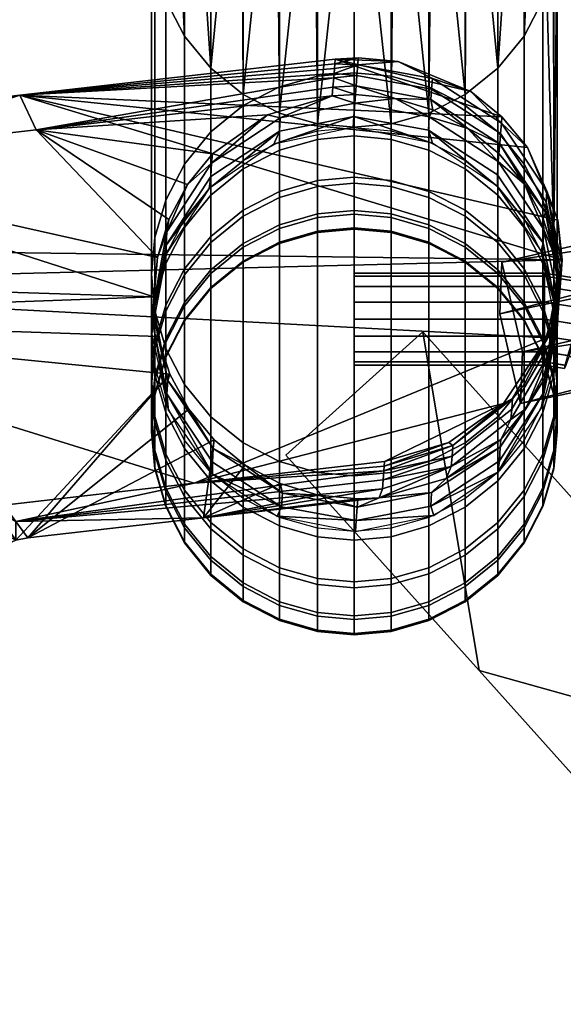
# Model space of a CAD drawing. Header units: millimetres. Extents: x -367 to 346, y -460 to 271.
# Tile 614 of 656: x -255 to -226, y 159 to 212. Entities that reach past the tile are written whole.
import ezdxf

# ---------------------------------------------------------------- set-up
doc = ezdxf.new("R2010")
doc.units = ezdxf.units.MM
for name, color, linetype in [('kos', 250, 'Continuous'), ('nozky', 250, 'Continuous'), ('podnoz', 7, 'Continuous'), ('podrucky', 251, 'Continuous')]:
    doc.layers.add(name, color=color, linetype=linetype)

msp = doc.modelspace()

# ---------------------------------------------------------------- meshes
at = {"layer": 'kos'}
mesh = msp.add_polyface(dxfattribs=at)
corners = [(-221.708, 196.72, 353.933), (-219.831, 194.735, 354.074), (-219.632, 194.804, 353.162), (-221.563, 196.847, 353.017), (-222.079, 196.288, 354.772), (-220.343, 194.451, 354.902), (-222.614, 195.62, 355.316), (-221.078, 193.996, 355.431), (-223.175, 194.888, 355.478), (-221.852, 193.487, 355.578), (-223.722, 194.151, 355.29), (-222.604, 192.968, 355.374), (-222.962, 194.816, 350.483), (-221.557, 193.331, 350.589), (-222.331, 192.823, 350.735), (-223.523, 194.084, 350.645), (-222.415, 195.553, 350.672), (-220.805, 193.85, 350.793), (-221.928, 196.238, 351.24), (-220.135, 194.34, 351.375), (-221.629, 196.694, 352.095), (-219.723, 194.678, 352.238), (-224.131, 197.985, 353.844), (-224.057, 198.148, 352.924), (-224.322, 197.458, 354.689), (-224.597, 196.655, 355.243), (-224.885, 195.78, 355.415), (-225.166, 194.904, 355.236), (-225.416, 194.096, 354.677), (-224.209, 193.467, 354.721), (-225.064, 194.888, 350.588), (-224.058, 193.416, 351.189), (-225.339, 194.084, 351.142), (-224.776, 195.762, 350.416), (-224.495, 196.638, 350.595), (-224.245, 197.446, 351.154), (-224.091, 197.979, 352.004), (-218.746, 192.387, 354.241), (-218.515, 192.387, 353.333), (-226.692, 198.567, 352.895), (-226.692, 198.391, 353.815), (-226.692, 197.834, 354.662), (-226.692, 196.987, 355.219), (-226.692, 196.067, 355.395), (-226.692, 195.146, 355.219), (-225.57, 193.564, 353.827), (-226.692, 194.299, 354.662), (-226.692, 193.742, 353.815), (-225.604, 193.394, 352.907), (-226.692, 193.567, 352.895), (-225.53, 193.558, 351.987), (-226.692, 193.742, 351.974), (-226.692, 194.299, 351.127), (-226.692, 195.146, 350.57), (-226.692, 196.067, 350.395), (-226.692, 196.987, 350.57), (-226.692, 197.834, 351.127), (-226.692, 198.391, 351.974), (-237, 198.567, 352.895), (-237, 198.391, 353.815), (-237, 197.834, 354.662), (-237, 196.987, 355.219), (-237, 196.067, 355.395), (-237, 195.146, 355.219), (-237, 194.299, 354.662), (-237, 193.742, 353.815), (-237, 193.567, 352.895), (-237, 193.742, 351.974), (-237, 194.299, 351.127), (-237, 195.146, 350.57), (-237, 196.067, 350.395), (-237, 196.987, 350.57), (-237, 197.834, 351.127), (-237, 198.391, 351.974)]
mesh.append_faces([[corners[k] for k in face] for face in [(0, 1, 2, 3), (4, 5, 1, 0), (6, 7, 5, 4), (8, 9, 7, 6), (10, 11, 9, 8), (12, 13, 14, 15), (16, 17, 13, 12), (18, 19, 17, 16), (20, 21, 19, 18), (3, 2, 21, 20), (22, 0, 3, 23), (24, 4, 0, 22), (25, 6, 4, 24), (26, 8, 6, 25), (27, 10, 8, 26), (28, 29, 10, 27), (30, 15, 31, 32), (33, 12, 15, 30), (34, 16, 12, 33), (35, 18, 16, 34), (36, 20, 18, 35), (23, 3, 20, 36), (37, 38, 2, 1), (22, 23, 39, 40), (25, 24, 41, 42), (24, 22, 40, 41), (27, 26, 43, 44), (45, 28, 46, 47), (28, 27, 44, 46), (26, 25, 42, 43), (48, 45, 47, 49), (32, 50, 51, 52), (33, 30, 53, 54), (30, 32, 52, 53), (35, 34, 55, 56), (23, 36, 57, 39), (36, 35, 56, 57), (34, 33, 54, 55), (49, 51, 50, 48), (40, 39, 58, 59), (42, 41, 60, 61), (41, 40, 59, 60), (44, 43, 62, 63), (47, 46, 64, 65), (46, 44, 63, 64), (43, 42, 61, 62), (51, 49, 66, 67), (53, 52, 68, 69), (52, 51, 67, 68), (55, 54, 70, 71), (57, 56, 72, 73), (39, 57, 73, 58), (56, 55, 71, 72), (54, 53, 69, 70), (49, 47, 65, 66)]])
at = {"layer": 'nozky'}
mesh = msp.add_polyface(dxfattribs=at)
corners = [(-237, 225.427), (-237, 225.082, 3), (-239.164, 225.298, 3), (-239.164, 225.644), (-241.223, 225.93, 3), (-234.836, 225.298, 3), (-234.836, 225.644), (-232.777, 225.93, 3), (-230.882, 226.953, 3), (-232.777, 226.276), (-243.118, 226.953, 3), (-241.223, 226.276), (-243.118, 227.298), (-230.882, 227.298), (-241.223, 226.276), (-234.836, 225.644), (-239.164, 225.644), (-237, 225.427), (-243.118, 227.298), (-232.777, 226.276), (-196.793, -226.481), (-196.793, -226.481, 3), (-195.772, -228.451, 3), (-195.772, -228.451), (-199.981, -223.293), (-199.981, -223.293, 3), (-198.222, -224.722, 3), (-198.222, -224.722), (-203.998, -221.684), (-203.998, -221.684, 3), (-201.951, -222.272, 3), (-201.951, -222.272), (-208.002, -221.684), (-208.002, -221.684, 3), (-206, -221.5, 3), (-206, -221.5), (-212.019, -223.293), (-212.019, -223.293, 3), (-210.049, -222.272, 3), (-210.049, -222.272), (-215.207, -226.481), (-215.207, -226.481, 3), (-213.778, -224.722, 3), (-213.778, -224.722), (-216.228, -228.451), (-216.228, -228.451, 3), (-215.207, -226.481), (-216.816, -230.498), (-216.228, -228.451), (-210.049, -222.272), (-213.778, -224.722), (-201.951, -222.272), (-212.019, -223.293), (-208.002, -221.684), (-203.998, -221.684), (-206, -221.5), (-199.981, -223.293), (-198.222, -224.722), (-195.772, -228.451), (-195.184, -230.498), (-196.793, -226.481)]
mesh.append_faces([[corners[k] for k in face] for face in [(0, 1, 2, 2), (3, 2, 4, 4), (0, 5, 1, 1), (6, 7, 5, 5), (8, 7, 9, 9), (4, 10, 11, 11), (2, 3, 0, 0), (12, 11, 10, 10), (3, 4, 11, 11), (7, 6, 9, 9), (8, 9, 13, 13), (5, 0, 6, 6), (14, 15, 16, 16), (16, 15, 17, 17), (18, 19, 14, 14), (19, 15, 14, 14), (20, 21, 22, 23), (24, 25, 26, 27), (28, 29, 30, 31), (31, 30, 25, 24), (27, 26, 21, 20), (32, 33, 34, 35), (36, 37, 38, 39), (39, 38, 33, 32), (40, 41, 42, 43), (44, 45, 41, 40), (43, 42, 37, 36), (35, 34, 29, 28), (46, 47, 48, 48), (49, 46, 50, 50), (49, 51, 46, 46), (49, 50, 52, 52), (51, 49, 53, 53), (54, 53, 55, 55), (51, 56, 57, 57), (57, 58, 51, 51), (58, 59, 51, 51), (60, 58, 57, 57), (54, 51, 53, 53)]])
at = {"layer": 'podnoz'}
mesh = msp.add_polyface(dxfattribs=at)
corners = [(-241.049, 208.661, 331.17), (-239.002, 209.245, 331.237), (-239.002, 228.145, 167.108), (-241.049, 227.56, 167.041), (-243.019, 207.646, 331.053), (-243.019, 226.546, 166.924), (-237, 209.428, 331.258), (-237, 228.327, 167.129), (-239.164, 247.011, 3), (-241.223, 246.379, 3), (-244.778, 206.227, 330.89), (-244.778, 225.127, 166.761), (-237, 247.227, 3), (-246.207, 223.379, 166.559), (-246.207, 204.48, 330.689), (-246.162, 242.282, 3), (-247.788, 238.317, 3), (-247.816, 219.388, 166.1), (-247.228, 221.422, 166.334), (-248, 236.155, 3), (-248, 217.4, 165.871), (-247.168, 240.378, 3), (-243.118, 245.356, 3), (-247.816, 215.411, 165.642), (-247.788, 233.992, 3), (-246.162, 230.027, 3), (-244.778, 209.673, 164.981), (-246.207, 211.42, 165.182), (-247.228, 213.377, 165.408), (-247.168, 231.931, 3), (-244.793, 228.34, 3), (-244.793, 243.969, 3), (-243.118, 226.953, 3), (-243.019, 208.253, 164.818), (-239.002, 206.654, 164.633), (-241.049, 207.239, 164.701), (-239.164, 225.298, 3), (-241.223, 225.93, 3), (-237, 225.082, 3)]
mesh.append_faces([[corners[k] for k in face] for face in [(0, 1, 2, 3), (4, 0, 3, 5), (1, 6, 7, 2), (8, 3, 2, 2), (9, 5, 3, 3), (10, 4, 5, 11), (2, 7, 12, 12), (11, 13, 14, 10), (15, 13, 11, 11), (16, 17, 18, 18), (19, 20, 17, 17), (18, 13, 21, 21), (11, 5, 22, 22), (19, 23, 20, 20), (24, 23, 19, 19), (19, 17, 16, 16), (25, 26, 27, 27), (28, 29, 27, 27), (30, 26, 25, 25), (27, 29, 25, 25), (28, 24, 29, 29), (24, 28, 23, 23), (8, 2, 12, 12), (3, 8, 9, 9), (15, 21, 13, 13), (16, 18, 21, 21), (22, 31, 11, 11), (15, 11, 31, 31), (9, 22, 5, 5), (32, 33, 26, 26), (34, 35, 36, 36), (37, 36, 35, 35), (38, 34, 36, 36), (32, 37, 33, 33), (32, 26, 30, 30)]])
mesh = msp.add_polyface(dxfattribs=at)
corners = [(-232.951, 202.995, 567.365), (-232.951, 205.684, 601.054), (-230.981, 204.667, 601.149), (-230.981, 201.977, 567.433), (-234.998, 203.583, 567.325), (-234.998, 206.27, 601), (-234.998, 205.816, 364.845), (-234.998, 203.258, 398.53), (-232.951, 202.671, 398.493), (-232.951, 205.229, 364.793), (-237, 205.999, 364.861), (-237, 203.441, 398.541), (-230.981, 204.213, 364.702), (-229.222, 202.79, 364.576), (-229.222, 206.227, 330.89), (-230.981, 207.646, 331.053), (-232.951, 208.661, 331.17), (-234.998, 209.245, 331.237), (-227.793, 201.038, 364.42), (-227.793, 204.48, 330.689), (-237, 209.428, 331.258), (-227.793, 223.379, 166.559), (-229.222, 225.127, 166.761), (-230.981, 226.546, 166.924), (-232.951, 227.56, 167.041), (-234.998, 228.145, 167.108), (-237, 228.327, 167.129), (-230.882, 245.356, 3), (-232.777, 246.379, 3), (-227.838, 242.282, 3), (-237, 247.227, 3), (-234.836, 247.011, 3), (-226.832, 240.378, 3), (-229.207, 243.969, 3), (-232.777, 225.93, 3), (-230.981, 208.253, 164.818), (-232.951, 207.239, 164.701), (-230.882, 226.953, 3), (-229.222, 209.673, 164.981), (-227.793, 211.42, 165.182), (-227.838, 230.027, 3), (-234.998, 206.654, 164.633), (-234.836, 225.298, 3), (-237, 225.082, 3), (-229.207, 228.34, 3), (-226.832, 231.931, 3)]
mesh.append_faces([[corners[k] for k in face] for face in [(0, 1, 2, 3), (4, 5, 1, 0), (6, 7, 8, 9), (10, 11, 7, 6), (12, 13, 14, 15), (6, 9, 16, 17), (9, 12, 15, 16), (13, 18, 19, 14), (10, 6, 17, 20), (14, 19, 21, 22), (15, 14, 22, 23), (17, 16, 24, 25), (20, 17, 25, 26), (16, 15, 23, 24), (27, 23, 22, 22), (28, 24, 23, 23), (22, 21, 29, 29), (30, 26, 25, 25), (25, 24, 31, 31), (29, 21, 32, 32), (33, 22, 29, 29), (23, 27, 28, 28), (28, 31, 24, 24), (25, 31, 30, 30), (33, 27, 22, 22), (34, 35, 36, 36), (37, 38, 35, 35), (39, 38, 40, 40), (36, 41, 42, 42), (43, 42, 41, 41), (42, 34, 36, 36), (34, 37, 35, 35), (38, 44, 40, 40), (44, 38, 37, 37), (39, 40, 45, 45)]])
mesh = msp.add_polyface(dxfattribs=at)
corners = [(-226.772, 196.83, 567.776), (-226.772, 199.532, 601.626), (-226.184, 197.493, 601.815), (-226.184, 194.787, 567.913), (-227.793, 198.796, 567.645), (-227.793, 201.493, 601.443), (-226.772, 188.75, 568.316), (-226.772, 191.468, 602.374), (-227.793, 189.507, 602.557), (-227.793, 186.784, 568.447), (-226.184, 190.793, 568.179), (-226.184, 193.507, 602.185), (-226.772, 195.007, 533.868), (-226.184, 192.961, 533.952), (-227.793, 196.975, 533.788), (-226.184, 188.961, 534.115), (-226.772, 186.916, 534.198), (-226.772, 194.062, 499.924), (-226.184, 192.015, 499.955), (-227.793, 196.032, 499.895), (-226.184, 188.012, 500.014), (-226.772, 185.965, 500.045), (-226.772, 193.997, 465.967), (-226.184, 191.949, 465.944), (-227.793, 195.967, 465.989), (-226.772, 194.811, 432.02), (-226.184, 192.765, 431.944), (-227.793, 196.78, 432.092), (-226.184, 188.764, 431.796), (-226.184, 187.946, 465.9), (-226.772, 185.899, 465.878), (-226.772, 186.718, 431.721), (-226.772, 196.504, 398.105), (-226.184, 194.461, 397.976), (-227.793, 198.47, 398.229), (-226.184, 190.465, 397.725), (-226.772, 188.422, 397.596), (-226.772, 199.075, 364.245), (-226.184, 197.036, 364.064), (-227.793, 201.038, 364.42), (-226.772, 191.009, 363.527), (-227.793, 186.456, 397.473), (-227.793, 189.046, 363.353), (-226.184, 193.048, 363.709), (-226.772, 202.522, 330.463), (-227.793, 204.48, 330.689), (-226.184, 200.489, 330.229), (-226.772, 194.478, 329.537), (-226.184, 196.511, 329.771), (-227.793, 192.52, 329.311), (-226.772, 221.422, 166.334), (-227.793, 223.379, 166.559), (-226.832, 240.378, 3), (-226.212, 238.317, 3), (-227.793, 211.42, 165.182), (-226.772, 213.377, 165.408), (-226.832, 231.931, 3), (-226.212, 233.992, 3), (-226.184, 215.411, 165.642)]
mesh.append_faces([[corners[k] for k in face] for face in [(0, 1, 2, 3), (4, 5, 1, 0), (6, 7, 8, 9), (10, 11, 7, 6), (12, 0, 3, 13), (14, 4, 0, 12), (15, 10, 6, 16), (17, 12, 13, 18), (19, 14, 12, 17), (20, 15, 16, 21), (22, 17, 18, 23), (24, 19, 17, 22), (25, 22, 23, 26), (27, 24, 22, 25), (28, 29, 30, 31), (32, 25, 26, 33), (34, 27, 25, 32), (35, 28, 31, 36), (37, 32, 33, 38), (39, 34, 32, 37), (40, 36, 41, 42), (43, 35, 36, 40), (39, 37, 44, 45), (37, 38, 46, 44), (43, 40, 47, 48), (40, 42, 49, 47), (50, 44, 46, 46), (45, 44, 50, 51), (52, 51, 50, 50), (46, 53, 50, 50), (47, 49, 54, 55), (52, 50, 53, 53), (56, 55, 54, 54), (57, 58, 55, 55), (56, 57, 55, 55)]])
mesh = msp.add_polyface(dxfattribs=at)
corners = [(-165.271, 205.923, 555.546), (-201.637, 198.3, 567.165), (-165.325, 204.631, 534.586), (-227.99, 191.495, 554.608), (-201.554, 200.293, 599.493), (-227.875, 194.289, 599.931), (-202.669, 205.158, 599.196), (-228.99, 199.154, 599.634), (-227.875, 194.289, 599.931), (-201.554, 200.293, 599.493), (-202.752, 203.165, 566.868), (-202.669, 205.158, 599.196), (-201.554, 200.293, 599.493), (-201.637, 198.3, 567.165), (-166.386, 210.788, 555.249), (-202.752, 203.165, 566.868), (-201.637, 198.3, 567.165), (-165.271, 205.923, 555.546), (-166.439, 209.496, 534.288), (-166.386, 210.788, 555.249), (-165.271, 205.923, 555.546), (-165.325, 204.631, 534.586), (-229.105, 196.36, 554.311), (-166.439, 209.496, 534.288), (-165.325, 204.631, 534.586), (-227.99, 191.495, 554.608), (-166.386, 210.788, 555.249), (-166.439, 209.496, 534.288), (-202.752, 203.165, 566.868), (-229.105, 196.36, 554.311), (-202.669, 205.158, 599.196), (-228.99, 199.154, 599.634), (-226.184, 194.787, 567.913), (-226.184, 197.493, 601.815), (-226, 195.5, 602), (-226, 192.79, 568.046), (-226.184, 193.507, 602.185), (-226.184, 190.793, 568.179), (-226.184, 192.961, 533.952), (-226, 190.961, 534.033), (-226.184, 188.961, 534.115), (-226.184, 192.015, 499.955), (-226, 190.013, 499.984), (-226.184, 188.012, 500.014), (-226.184, 191.949, 465.944), (-226, 189.948, 465.922), (-226.184, 187.946, 465.9), (-226.184, 192.765, 431.944), (-226, 190.765, 431.87), (-226.184, 188.764, 431.796), (-226.184, 194.461, 397.976), (-226, 192.463, 397.851), (-226.184, 190.465, 397.725), (-226.184, 197.036, 364.064), (-226, 195.042, 363.886), (-226.184, 193.048, 363.709), (-226, 198.5, 330), (-226.184, 200.489, 330.229), (-226.184, 196.511, 329.771), (-226, 217.4, 165.871), (-226.212, 238.317, 3), (-226.184, 215.411, 165.642), (-226.772, 194.478, 329.537), (-226.772, 213.377, 165.408), (-226, 236.155, 3), (-226.212, 233.992, 3)]
mesh.append_faces([[corners[k] for k in face] for face in [(0, 1, 2, 2), (3, 2, 1, 1), (4, 5, 1, 1), (3, 1, 5, 5), (6, 7, 8, 9), (10, 11, 12, 13), (14, 15, 16, 17), (18, 19, 20, 21), (22, 23, 24, 25), (26, 27, 28, 28), (29, 28, 27, 27), (30, 28, 31, 31), (29, 31, 28, 28), (32, 33, 34, 35), (35, 34, 36, 37), (38, 32, 35, 39), (39, 35, 37, 40), (41, 38, 39, 42), (42, 39, 40, 43), (44, 41, 42, 45), (45, 42, 43, 46), (47, 44, 45, 48), (48, 45, 46, 49), (50, 47, 48, 51), (51, 48, 49, 52), (53, 50, 51, 54), (54, 51, 52, 55), (53, 54, 56, 57), (54, 55, 58, 56), (59, 57, 56, 56), (59, 60, 57, 57), (56, 58, 61, 59), (58, 62, 63, 61), (64, 60, 59, 59), (64, 59, 61, 61), (64, 61, 65, 65)]])
mesh = msp.add_polyface(dxfattribs=at)
corners = [(-237, 203.766, 567.313), (-237, 206.453, 600.983), (-234.998, 206.27, 601), (-234.998, 203.583, 567.325), (-239.002, 203.583, 567.325), (-239.002, 206.27, 601), (-241.049, 202.995, 567.365), (-241.049, 205.684, 601.054), (-243.019, 201.977, 567.433), (-243.019, 204.667, 601.149), (-244.778, 200.551, 567.528), (-244.778, 203.245, 601.281), (-237, 201.952, 533.585), (-234.998, 201.769, 533.592), (-239.002, 201.769, 533.592), (-241.049, 201.18, 533.616), (-243.019, 200.16, 533.658), (-237, 201.012, 499.821), (-234.998, 200.829, 499.823), (-239.002, 200.829, 499.823), (-239.002, 201.573, 432.27), (-239.002, 200.763, 466.042), (-237, 200.947, 466.044), (-237, 201.757, 432.276), (-239.002, 203.258, 398.53), (-237, 203.441, 398.541), (-241.049, 202.671, 398.493), (-241.049, 200.985, 432.248), (-243.019, 201.652, 398.429), (-243.019, 199.965, 432.21), (-239.002, 205.816, 364.845), (-237, 205.999, 364.861), (-241.049, 205.229, 364.793), (-243.019, 204.213, 364.702), (-244.778, 202.79, 364.576), (-244.778, 200.226, 398.339), (-237, 209.428, 331.258), (-239.002, 209.245, 331.237), (-241.049, 208.661, 331.17), (-243.019, 207.646, 331.053), (-246.207, 201.038, 364.42), (-244.778, 206.227, 330.89), (-246.207, 204.48, 330.689), (-247.228, 199.075, 364.245), (-247.228, 202.522, 330.463), (-246.207, 223.379, 166.559), (-247.228, 221.422, 166.334), (-247.816, 200.489, 330.229), (-247.816, 219.388, 166.1), (-247.816, 196.511, 329.771), (-248, 198.5, 330), (-248, 217.4, 165.871), (-247.816, 215.411, 165.642), (-247.228, 194.478, 329.537), (-247.228, 213.377, 165.408), (-244.778, 190.773, 329.11), (-246.207, 192.52, 329.311), (-246.207, 211.42, 165.182), (-244.778, 209.673, 164.981), (-241.223, 225.93, 3), (-241.049, 207.239, 164.701), (-243.019, 208.253, 164.818), (-237, 225.082, 3), (-237, 206.472, 164.612), (-239.002, 206.654, 164.633), (-234.998, 206.654, 164.633)]
mesh.append_faces([[corners[k] for k in face] for face in [(0, 1, 2, 3), (4, 5, 1, 0), (6, 7, 5, 4), (8, 9, 7, 6), (10, 11, 9, 8), (12, 0, 3, 13), (14, 4, 0, 12), (15, 6, 4, 14), (16, 8, 6, 15), (17, 12, 13, 18), (19, 14, 12, 17), (20, 21, 22, 23), (24, 20, 23, 25), (26, 27, 20, 24), (28, 29, 27, 26), (30, 24, 25, 31), (32, 26, 24, 30), (33, 28, 26, 32), (34, 35, 28, 33), (30, 31, 36, 37), (33, 32, 38, 39), (32, 30, 37, 38), (40, 34, 41, 42), (43, 40, 42, 44), (34, 33, 39, 41), (44, 42, 45, 46), (47, 44, 46, 48), (49, 50, 51, 52), (53, 49, 52, 54), (50, 47, 48, 51), (55, 56, 57, 58), (56, 53, 54, 57), (59, 60, 61, 61), (62, 63, 64, 64), (62, 65, 63, 63)]])
mesh = msp.add_polyface(dxfattribs=at)
corners = [(-228.99, 199.154, 599.634), (-229.105, 196.36, 554.311), (-227.99, 191.495, 554.608), (-227.875, 194.289, 599.931), (-229.222, 200.551, 567.528), (-229.222, 203.245, 601.281), (-227.793, 201.493, 601.443), (-227.793, 198.796, 567.645), (-230.981, 201.977, 567.433), (-230.981, 204.667, 601.149), (-229.222, 198.733, 533.716), (-227.793, 196.975, 533.788), (-230.981, 200.16, 533.658), (-232.951, 201.18, 533.616), (-232.951, 202.995, 567.365), (-234.998, 201.769, 533.592), (-234.998, 203.583, 567.325), (-229.222, 197.791, 499.869), (-227.793, 196.032, 499.895), (-230.981, 199.219, 499.847), (-232.951, 200.24, 499.832), (-234.998, 200.829, 499.823), (-229.222, 197.725, 466.008), (-227.793, 195.967, 465.989), (-230.981, 199.154, 466.024), (-232.951, 200.175, 466.035), (-234.998, 200.763, 466.042), (-229.222, 198.537, 432.157), (-227.793, 196.78, 432.092), (-230.981, 199.965, 432.21), (-232.951, 200.985, 432.248), (-234.998, 201.573, 432.27), (-237, 201.757, 432.276), (-237, 200.947, 466.044), (-229.222, 200.226, 398.339), (-227.793, 198.47, 398.229), (-230.981, 201.652, 398.429), (-232.951, 202.671, 398.493), (-234.998, 203.258, 398.53), (-237, 203.441, 398.541), (-229.222, 202.79, 364.576), (-227.793, 201.038, 364.42), (-230.981, 204.213, 364.702), (-232.951, 205.229, 364.793), (-227.793, 189.046, 363.353), (-229.222, 187.294, 363.197), (-229.222, 190.773, 329.11), (-227.793, 192.52, 329.311), (-230.981, 185.871, 363.07), (-230.981, 189.354, 328.947), (-234.998, 187.755, 328.763), (-237, 187.572, 328.742), (-237, 206.472, 164.612), (-234.998, 206.654, 164.633), (-232.951, 188.339, 328.83), (-232.951, 207.239, 164.701), (-230.981, 208.253, 164.818), (-229.222, 209.673, 164.981), (-227.793, 211.42, 165.182)]
mesh.append_faces([[corners[k] for k in face] for face in [(0, 1, 2, 3), (4, 5, 6, 7), (8, 9, 5, 4), (10, 4, 7, 11), (12, 8, 4, 10), (13, 14, 8, 12), (15, 16, 14, 13), (17, 10, 11, 18), (19, 12, 10, 17), (20, 13, 12, 19), (21, 15, 13, 20), (22, 17, 18, 23), (24, 19, 17, 22), (25, 20, 19, 24), (26, 21, 20, 25), (27, 22, 23, 28), (29, 24, 22, 27), (30, 25, 24, 29), (31, 26, 25, 30), (32, 33, 26, 31), (34, 27, 28, 35), (36, 29, 27, 34), (37, 30, 29, 36), (38, 31, 30, 37), (39, 32, 31, 38), (40, 34, 35, 41), (42, 36, 34, 40), (43, 37, 36, 42), (44, 45, 46, 47), (45, 48, 49, 46), (50, 51, 52, 53), (54, 50, 53, 55), (49, 54, 55, 56), (46, 49, 56, 57), (47, 46, 57, 58)]])
mesh = msp.add_polyface(dxfattribs=at)
corners = [(-246.207, 198.796, 567.645), (-246.207, 201.493, 601.443), (-244.778, 203.245, 601.281), (-244.778, 200.551, 567.528), (-247.228, 196.83, 567.776), (-247.228, 199.532, 601.626), (-247.816, 194.787, 567.913), (-247.816, 197.493, 601.815), (-244.778, 198.733, 533.716), (-243.019, 201.977, 567.433), (-243.019, 200.16, 533.658), (-246.207, 196.975, 533.788), (-247.228, 195.007, 533.868), (-241.049, 200.24, 499.832), (-241.049, 201.18, 533.616), (-239.002, 201.769, 533.592), (-239.002, 200.829, 499.823), (-243.019, 199.219, 499.847), (-244.778, 197.791, 499.869), (-246.207, 196.032, 499.895), (-247.228, 194.062, 499.924), (-237, 200.947, 466.044), (-237, 201.012, 499.821), (-234.998, 200.829, 499.823), (-234.998, 200.763, 466.042), (-239.002, 200.763, 466.042), (-241.049, 200.175, 466.035), (-243.019, 199.154, 466.024), (-244.778, 197.725, 466.008), (-246.207, 195.967, 465.989), (-241.049, 200.985, 432.248), (-239.002, 201.573, 432.27), (-243.019, 199.965, 432.21), (-244.778, 198.537, 432.157), (-246.207, 196.78, 432.092), (-247.228, 194.811, 432.02), (-247.228, 193.997, 465.967), (-244.778, 200.226, 398.339), (-243.019, 201.652, 398.429), (-246.207, 198.47, 398.229), (-247.228, 196.504, 398.105), (-246.207, 201.038, 364.42), (-244.778, 202.79, 364.576), (-247.228, 199.075, 364.245), (-247.816, 197.036, 364.064), (-247.816, 194.461, 397.976), (-247.228, 202.522, 330.463), (-247.816, 200.489, 330.229), (-247.816, 193.048, 363.709), (-248, 195.042, 363.886), (-248, 198.5, 330), (-247.816, 196.511, 329.771), (-243.019, 189.354, 328.947), (-244.778, 190.773, 329.11), (-244.778, 209.673, 164.981), (-243.019, 208.253, 164.818), (-239.002, 187.755, 328.763), (-241.049, 188.339, 328.83), (-241.049, 207.239, 164.701), (-239.002, 206.654, 164.633), (-237, 187.572, 328.742), (-237, 206.472, 164.612)]
mesh.append_faces([[corners[k] for k in face] for face in [(0, 1, 2, 3), (4, 5, 1, 0), (6, 7, 5, 4), (8, 3, 9, 10), (11, 0, 3, 8), (12, 4, 0, 11), (13, 14, 15, 16), (17, 10, 14, 13), (18, 8, 10, 17), (19, 11, 8, 18), (20, 12, 11, 19), (21, 22, 23, 24), (25, 16, 22, 21), (26, 13, 16, 25), (27, 17, 13, 26), (28, 18, 17, 27), (29, 19, 18, 28), (30, 26, 25, 31), (32, 27, 26, 30), (33, 28, 27, 32), (34, 29, 28, 33), (35, 36, 29, 34), (37, 33, 32, 38), (39, 34, 33, 37), (40, 35, 34, 39), (41, 39, 37, 42), (43, 40, 39, 41), (44, 45, 40, 43), (44, 43, 46, 47), (48, 49, 50, 51), (49, 44, 47, 50), (52, 53, 54, 55), (56, 57, 58, 59), (60, 56, 59, 61), (57, 52, 55, 58)]])
mesh = msp.add_polyface(dxfattribs=at)
corners = [(-248, 192.79, 568.046), (-248, 195.5, 602), (-247.816, 197.493, 601.815), (-247.816, 194.787, 567.913), (-247.816, 190.793, 568.179), (-247.816, 193.507, 602.185), (-247.228, 188.75, 568.316), (-247.228, 191.468, 602.374), (-246.207, 186.784, 568.447), (-246.207, 189.507, 602.557), (-247.816, 192.961, 533.952), (-247.228, 196.83, 567.776), (-247.228, 195.007, 533.868), (-248, 190.961, 534.033), (-247.816, 188.961, 534.115), (-247.228, 186.916, 534.198), (-247.816, 192.015, 499.955), (-247.228, 194.062, 499.924), (-248, 190.013, 499.984), (-247.816, 188.012, 500.014), (-247.228, 185.965, 500.045), (-247.228, 193.997, 465.967), (-246.207, 196.032, 499.895), (-246.207, 195.967, 465.989), (-247.816, 191.949, 465.944), (-248, 189.948, 465.922), (-247.816, 187.946, 465.9), (-247.816, 192.765, 431.944), (-247.228, 194.811, 432.02), (-248, 190.765, 431.87), (-247.816, 188.764, 431.796), (-247.228, 186.718, 431.721), (-247.228, 185.899, 465.878), (-247.816, 194.461, 397.976), (-247.228, 196.504, 398.105), (-248, 192.463, 397.851), (-247.816, 190.465, 397.725), (-247.228, 188.422, 397.596), (-248, 195.042, 363.886), (-247.816, 197.036, 364.064), (-247.816, 193.048, 363.709), (-247.228, 191.009, 363.527), (-246.207, 189.046, 363.353), (-246.207, 186.456, 397.473), (-247.228, 194.478, 329.537), (-246.207, 192.52, 329.311), (-247.816, 196.511, 329.771), (-243.019, 185.871, 363.07), (-244.778, 187.294, 363.197), (-244.778, 190.773, 329.11), (-243.019, 189.354, 328.947), (-233.279, 195.373, 404.636), (-233.279, 195.373, 379.485), (-240.721, 188.693, 380.216), (-240.721, 188.693, 392.789), (-240.721, 188.693, 405.362), (-233.279, 195.373, 379.485), (-230.232, 177.008, 381.466), (-240.721, 188.693, 380.216)]
mesh.append_faces([[corners[k] for k in face] for face in [(0, 1, 2, 3), (4, 5, 1, 0), (6, 7, 5, 4), (8, 9, 7, 6), (10, 3, 11, 12), (13, 0, 3, 10), (14, 4, 0, 13), (15, 6, 4, 14), (16, 10, 12, 17), (18, 13, 10, 16), (19, 14, 13, 18), (20, 15, 14, 19), (21, 17, 22, 23), (24, 16, 17, 21), (25, 18, 16, 24), (26, 19, 18, 25), (27, 24, 21, 28), (29, 25, 24, 27), (30, 26, 25, 29), (31, 32, 26, 30), (33, 27, 28, 34), (35, 29, 27, 33), (36, 30, 29, 35), (37, 31, 30, 36), (38, 35, 33, 39), (40, 36, 35, 38), (41, 37, 36, 40), (42, 43, 37, 41), (42, 41, 44, 45), (41, 40, 46, 44), (47, 48, 49, 50), (48, 42, 45, 49), (51, 52, 53, 54), (51, 54, 55, 55), (56, 57, 58, 58)]])
mesh = msp.add_polyface(dxfattribs=at)
corners = [(-237, 179.97, 534.482), (-237, 181.815, 568.779), (-239.002, 181.998, 568.767), (-239.002, 180.154, 534.474), (-234.998, 180.154, 534.474), (-234.998, 181.998, 568.767), (-241.049, 179.787, 500.136), (-241.049, 180.742, 534.45), (-243.019, 181.762, 534.409), (-243.019, 180.807, 500.121), (-239.002, 179.198, 500.145), (-237, 179.015, 500.148), (-234.998, 179.198, 500.145), (-232.951, 179.787, 500.136), (-232.951, 180.742, 534.45), (-230.981, 180.807, 500.121), (-230.981, 181.762, 534.409), (-241.049, 179.721, 465.81), (-243.019, 180.741, 465.821), (-239.002, 179.132, 465.803), (-237, 178.948, 465.801), (-234.998, 179.132, 465.803), (-232.951, 179.721, 465.81), (-230.981, 180.741, 465.821), (-241.049, 180.544, 431.492), (-243.019, 181.564, 431.53), (-239.002, 179.956, 431.471), (-237, 179.772, 431.464), (-234.998, 179.956, 431.471), (-232.951, 180.544, 431.492), (-230.981, 181.564, 431.53), (-237, 181.485, 397.16), (-239.002, 181.668, 397.171), (-234.998, 181.668, 397.171), (-230.232, 177.008, 406.604), (-240.721, 188.693, 392.789), (-230.232, 177.008, 381.466), (-219.741, 165.322, 382.68), (-219.741, 165.322, 407.81), (-212.3, 172.002, 407.125), (-233.279, 195.373, 404.636), (-230.232, 177.008, 406.604), (-219.741, 165.322, 407.81), (-216.012, 160.313, 408.317), (-209.738, 168.872, 407.448), (-212.3, 172.002, 381.99), (-216.012, 160.313, 383.19), (-219.741, 165.322, 382.68), (-230.232, 177.008, 381.466), (-209.738, 168.871, 382.315), (-207.479, 165.528, 382.659), (-212.3, 172.002, 381.99), (-212.3, 172.002, 407.125), (-209.738, 168.872, 407.448), (-209.738, 168.871, 382.315), (-207.479, 165.528, 407.789), (-207.479, 165.528, 382.659)]
mesh.append_faces([[corners[k] for k in face] for face in [(0, 1, 2, 3), (4, 5, 1, 0), (6, 7, 8, 9), (10, 3, 7, 6), (11, 0, 3, 10), (12, 4, 0, 11), (13, 14, 4, 12), (15, 16, 14, 13), (17, 6, 9, 18), (19, 10, 6, 17), (20, 11, 10, 19), (21, 12, 11, 20), (22, 13, 12, 21), (23, 15, 13, 22), (24, 17, 18, 25), (26, 19, 17, 24), (27, 20, 19, 26), (28, 21, 20, 27), (29, 22, 21, 28), (30, 23, 22, 29), (31, 27, 26, 32), (33, 28, 27, 31), (34, 35, 36, 36), (37, 34, 36, 36), (37, 38, 34, 34), (39, 40, 41, 41), (39, 42, 43, 43), (41, 42, 39, 39), (43, 44, 39, 39), (45, 46, 47, 47), (48, 45, 47, 47), (46, 45, 49, 49), (50, 46, 49, 49), (51, 52, 53, 54), (54, 53, 55, 56)]])
mesh = msp.add_polyface(dxfattribs=at)
corners = [(-234.998, 181.998, 568.767), (-234.998, 184.73, 603), (-237, 184.547, 603.017), (-237, 181.815, 568.779), (-232.951, 182.585, 568.728), (-232.951, 185.316, 602.946), (-230.981, 183.604, 568.66), (-230.981, 186.333, 602.851), (-229.222, 185.029, 568.564), (-229.222, 187.755, 602.719), (-227.793, 186.784, 568.447), (-227.793, 189.507, 602.557), (-232.951, 180.742, 534.45), (-234.998, 180.154, 534.474), (-230.981, 181.762, 534.409), (-229.222, 183.189, 534.35), (-227.793, 184.947, 534.279), (-226.772, 186.916, 534.198), (-226.772, 188.75, 568.316), (-229.222, 182.236, 500.1), (-230.981, 180.807, 500.121), (-227.793, 183.995, 500.074), (-226.772, 185.965, 500.045), (-229.222, 182.17, 465.837), (-230.981, 180.741, 465.821), (-227.793, 183.929, 465.856), (-226.772, 185.899, 465.878), (-226.184, 187.946, 465.9), (-226.184, 188.012, 500.014), (-229.222, 182.992, 431.583), (-230.981, 181.564, 431.53), (-227.793, 184.749, 431.648), (-226.772, 186.718, 431.721), (-232.951, 182.256, 397.208), (-232.951, 180.544, 431.492), (-234.998, 179.956, 431.471), (-234.998, 181.668, 397.171), (-230.981, 183.274, 397.272), (-229.222, 184.7, 397.362), (-227.793, 186.456, 397.473), (-226.772, 188.422, 397.596), (-234.998, 184.268, 362.928), (-237, 181.485, 397.16), (-237, 184.085, 362.911), (-232.951, 184.854, 362.98), (-230.981, 185.871, 363.07), (-229.222, 187.294, 363.197), (-227.793, 189.046, 363.353), (-237, 187.572, 328.742), (-234.998, 187.755, 328.763), (-232.951, 188.339, 328.83), (-230.981, 189.354, 328.947), (-233.279, 195.373, 404.636), (-240.721, 188.693, 405.362), (-230.232, 177.008, 406.604), (-212.3, 172.002, 381.99), (-230.232, 177.008, 381.466), (-233.279, 195.373, 379.485), (-233.279, 195.373, 379.485), (-233.279, 195.373, 404.636), (-212.3, 172.002, 407.125), (-212.3, 172.002, 381.99)]
mesh.append_faces([[corners[k] for k in face] for face in [(0, 1, 2, 3), (4, 5, 1, 0), (6, 7, 5, 4), (8, 9, 7, 6), (10, 11, 9, 8), (12, 4, 0, 13), (14, 6, 4, 12), (15, 8, 6, 14), (16, 10, 8, 15), (17, 18, 10, 16), (19, 15, 14, 20), (21, 16, 15, 19), (22, 17, 16, 21), (23, 19, 20, 24), (25, 21, 19, 23), (26, 22, 21, 25), (27, 28, 22, 26), (29, 23, 24, 30), (31, 25, 23, 29), (32, 26, 25, 31), (33, 34, 35, 36), (37, 30, 34, 33), (38, 29, 30, 37), (39, 31, 29, 38), (40, 32, 31, 39), (41, 36, 42, 43), (44, 33, 36, 41), (45, 37, 33, 44), (46, 38, 37, 45), (47, 39, 38, 46), (41, 43, 48, 49), (45, 44, 50, 51), (44, 41, 49, 50), (52, 53, 54, 54), (55, 56, 57, 57), (58, 59, 60, 61)]])
mesh = msp.add_polyface(dxfattribs=at)
corners = [(-244.778, 185.029, 568.564), (-244.778, 187.755, 602.719), (-246.207, 189.507, 602.557), (-246.207, 186.784, 568.447), (-243.019, 183.604, 568.66), (-243.019, 186.333, 602.851), (-241.049, 182.585, 568.728), (-241.049, 185.316, 602.946), (-239.002, 181.998, 568.767), (-239.002, 184.73, 603), (-237, 181.815, 568.779), (-237, 184.547, 603.017), (-246.207, 184.947, 534.279), (-247.228, 188.75, 568.316), (-247.228, 186.916, 534.198), (-244.778, 183.189, 534.35), (-243.019, 181.762, 534.409), (-241.049, 180.742, 534.45), (-239.002, 180.154, 534.474), (-246.207, 183.995, 500.074), (-247.228, 185.965, 500.045), (-244.778, 182.236, 500.1), (-243.019, 180.807, 500.121), (-247.228, 185.899, 465.878), (-247.816, 188.012, 500.014), (-247.816, 187.946, 465.9), (-246.207, 183.929, 465.856), (-244.778, 182.17, 465.837), (-243.019, 180.741, 465.821), (-246.207, 184.749, 431.648), (-247.228, 186.718, 431.721), (-244.778, 182.992, 431.583), (-243.019, 181.564, 431.53), (-246.207, 186.456, 397.473), (-247.228, 188.422, 397.596), (-244.778, 184.7, 397.362), (-243.019, 183.274, 397.272), (-241.049, 182.256, 397.208), (-241.049, 180.544, 431.492), (-239.002, 181.668, 397.171), (-239.002, 179.956, 431.471), (-244.778, 187.294, 363.197), (-246.207, 189.046, 363.353), (-243.019, 185.871, 363.07), (-241.049, 184.854, 362.98), (-239.002, 184.268, 362.928), (-237, 184.085, 362.911), (-237, 181.485, 397.16), (-241.049, 188.339, 328.83), (-239.002, 187.755, 328.763), (-243.019, 189.354, 328.947), (-237, 187.572, 328.742), (-230.232, 177.008, 381.466), (-240.721, 188.693, 392.789), (-240.721, 188.693, 380.216), (-230.232, 177.008, 406.604), (-240.721, 188.693, 405.362)]
mesh.append_faces([[corners[k] for k in face] for face in [(0, 1, 2, 3), (4, 5, 1, 0), (6, 7, 5, 4), (8, 9, 7, 6), (10, 11, 9, 8), (12, 3, 13, 14), (15, 0, 3, 12), (16, 4, 0, 15), (17, 6, 4, 16), (18, 8, 6, 17), (19, 12, 14, 20), (21, 15, 12, 19), (22, 16, 15, 21), (23, 20, 24, 25), (26, 19, 20, 23), (27, 21, 19, 26), (28, 22, 21, 27), (29, 26, 23, 30), (31, 27, 26, 29), (32, 28, 27, 31), (33, 29, 30, 34), (35, 31, 29, 33), (36, 32, 31, 35), (37, 38, 32, 36), (39, 40, 38, 37), (41, 35, 33, 42), (43, 36, 35, 41), (44, 37, 36, 43), (45, 39, 37, 44), (46, 47, 39, 45), (45, 44, 48, 49), (44, 43, 50, 48), (46, 45, 49, 51), (52, 53, 54, 54), (55, 56, 53, 53)]])
at = {"layer": 'podrucky'}
mesh = msp.add_polyface(dxfattribs=at)
corners = [(-254.262, 206.333, 622.18), (-238.197, 208.173, 621.168), (-241.708, 207.152, 621.442), (-244.695, 205.025, 621.783), (-241.064, 206.263, 608.453), (-241.023, 206.992, 616.255), (-236.979, 207.782, 616.15), (-237.019, 207.053, 608.35), (-244.778, 203.804, 608.701), (-244.737, 204.534, 616.51), (-247.206, 200.077, 609.052), (-247.165, 200.807, 616.872), (-241.708, 207.152, 621.442), (-238.197, 208.173, 621.168), (-236.939, 208.243, 621.095), (-246.053, 203.364, 621.998), (-244.695, 205.025, 621.783), (-247.058, 201.468, 622.214), (-244.867, 203.156, 601.289), (-241.371, 205.552, 601.067), (-247.189, 199.629, 601.617), (-237.064, 206.453, 600.983), (-228.995, 207.038, 640.922), (-238.039, 210.171, 641.194), (-255.144, 208.208, 642.238), (-238.059, 209.91, 638.692), (-238.039, 210.171, 641.194), (-236.781, 210.244, 641.122), (-236.81, 209.857, 637.416), (-238.098, 209.397, 633.686), (-236.855, 209.283, 631.773), (-238.079, 209.652, 636.189), (-238.118, 209.146, 631.183), (-236.899, 208.726, 626.128), (-238.157, 208.653, 626.176), (-254.262, 206.333, 622.18), (-255.144, 208.208, 642.238)]
mesh.append_faces([[corners[k] for k in face] for face in [(0, 1, 2, 2), (0, 2, 3, 3), (4, 5, 6, 7), (8, 9, 5, 4), (10, 11, 9, 8), (5, 12, 13, 13), (6, 13, 14, 14), (15, 16, 9, 9), (11, 17, 15, 15), (16, 12, 9, 9), (5, 9, 12, 12), (9, 11, 15, 15), (6, 5, 13, 13), (4, 18, 8, 8), (8, 18, 10, 10), (7, 19, 4, 4), (18, 20, 10, 10), (18, 4, 19, 19), (21, 19, 7, 7), (22, 23, 24, 24), (25, 26, 27, 27), (27, 28, 25, 25), (29, 28, 30, 30), (28, 29, 31, 31), (30, 32, 29, 29), (25, 28, 31, 31), (30, 33, 32, 32), (14, 34, 33, 33), (33, 34, 32, 32), (34, 14, 13, 13), (34, 13, 35, 35), (35, 36, 32, 32), (35, 32, 34, 34), (36, 31, 29, 29), (36, 26, 25, 25), (36, 25, 31, 31), (36, 29, 32, 32)]])
mesh = msp.add_polyface(dxfattribs=at)
corners = [(-232.971, 206.307, 608.384), (-232.931, 207.036, 616.186), (-229.19, 204.623, 616.378), (-229.231, 203.893, 608.568), (-237.019, 207.053, 608.35), (-236.979, 207.782, 616.15), (-230.837, 206.413, 620.927), (-232.733, 207.415, 620.943), (-236.939, 208.243, 621.095), (-234.786, 208.033, 620.999), (-229.155, 205.049, 620.952), (-227.777, 203.393, 621.018), (-229.232, 203.255, 601.28), (-232.753, 205.604, 601.062), (-237.064, 206.453, 600.983), (-228.995, 207.038, 640.922), (-255.144, 208.208, 642.238), (-227.613, 205.37, 640.957), (-225.952, 201.436, 641.123), (-230.676, 208.405, 640.921), (-238.039, 210.171, 641.194), (-234.627, 210.032, 641.022), (-236.781, 210.244, 641.122), (-229.066, 206.126, 632.028), (-229.022, 206.701, 637.68), (-226.548, 203.012, 638.042), (-226.592, 202.436, 632.378), (-232.807, 208.538, 631.815), (-232.762, 209.112, 637.461), (-236.855, 209.283, 631.773), (-236.81, 209.857, 637.416), (-229.111, 205.568, 626.374), (-226.637, 201.876, 626.713), (-232.851, 207.98, 626.169), (-236.899, 208.726, 626.128), (-227.613, 205.37, 640.957), (-228.995, 207.038, 640.922), (-230.676, 208.405, 640.921), (-234.627, 210.032, 641.022), (-236.781, 210.244, 641.122)]
mesh.append_faces([[corners[k] for k in face] for face in [(0, 1, 2, 3), (4, 5, 1, 0), (6, 1, 7, 7), (5, 8, 9, 9), (9, 7, 1, 1), (2, 6, 10, 10), (2, 1, 6, 6), (1, 5, 9, 9), (10, 11, 2, 2), (12, 0, 3, 3), (13, 4, 0, 0), (13, 0, 12, 12), (13, 14, 4, 4), (15, 16, 17, 17), (16, 18, 17, 17), (19, 20, 15, 15), (20, 19, 21, 21), (22, 20, 21, 21), (23, 24, 25, 26), (27, 28, 24, 23), (29, 30, 28, 27), (31, 23, 26, 32), (33, 27, 23, 31), (34, 29, 27, 33), (35, 24, 36, 36), (35, 25, 24, 24), (37, 36, 24, 24), (38, 30, 39, 39), (28, 38, 37, 37), (38, 28, 30, 30), (28, 37, 24, 24), (10, 31, 11, 11), (9, 34, 33, 33), (7, 33, 6, 6), (33, 7, 9, 9), (34, 9, 8, 8), (33, 31, 6, 6), (6, 31, 10, 10)]])
mesh = msp.add_polyface(dxfattribs=at)
corners = [(-279.84, 199.979, 644.135), (-277.937, 198.236, 624.156), (-278.314, 196.173, 624.357), (-280.212, 197.912, 644.299), (-278.928, 202.004, 643.944), (-277.02, 200.259, 623.929), (-277.496, 203.785, 643.742), (-275.583, 202.038, 623.695), (-275.664, 205.142, 643.548), (-273.747, 203.394, 623.477), (-273.624, 205.979, 643.38), (-271.704, 204.229, 623.293), (-272.249, 206.245, 643.288), (-270.328, 204.494, 623.197), (-254.262, 206.333, 622.18), (-246.053, 203.364, 621.998), (-247.058, 201.468, 622.214), (-244.695, 205.025, 621.783), (-278.314, 196.173, 624.357), (-247.87, 197.272, 622.614), (-247.646, 195.133, 622.781), (-270.328, 204.494, 623.197), (-247.672, 199.411, 622.422), (-247.008, 193.077, 622.919), (-275.583, 202.038, 623.695), (-273.747, 203.394, 623.477), (-271.704, 204.229, 623.293), (-277.937, 198.236, 624.156), (-277.02, 200.259, 623.929), (-247.954, 196.04, 609.416), (-247.913, 196.771, 617.248), (-247.165, 200.807, 616.872), (-247.206, 200.077, 609.052), (-247.672, 199.411, 622.422), (-247.87, 197.272, 622.614), (-247.058, 201.468, 622.214), (-247.646, 195.133, 622.781), (-247.117, 192.743, 617.612), (-247.189, 199.629, 601.617), (-247.999, 195.349, 602.014), (-226.535, 195.059, 641.561), (-225.723, 199.284, 641.249), (-280.212, 197.912, 644.299), (-245.678, 187.167, 643.115), (-255.144, 208.208, 642.238), (-279.84, 199.979, 644.135), (-275.664, 205.142, 643.548), (-277.496, 203.785, 643.742), (-272.249, 206.245, 643.288), (-273.624, 205.979, 643.38), (-278.928, 202.004, 643.944), (-255.144, 208.208, 642.238), (-254.262, 206.333, 622.18)]
mesh.append_faces([[corners[k] for k in face] for face in [(0, 1, 2, 3), (4, 5, 1, 0), (6, 7, 5, 4), (8, 9, 7, 6), (10, 11, 9, 8), (10, 12, 13, 11), (14, 15, 16, 16), (15, 14, 17, 17), (18, 19, 20, 20), (19, 21, 22, 22), (23, 18, 20, 20), (14, 16, 22, 22), (21, 14, 22, 22), (21, 24, 25, 25), (25, 26, 21, 21), (27, 21, 19, 19), (19, 18, 27, 27), (28, 24, 21, 21), (28, 21, 27, 27), (29, 30, 31, 32), (33, 30, 34, 34), (33, 35, 31, 31), (31, 30, 33, 33), (36, 34, 30, 30), (37, 36, 30, 30), (29, 32, 38, 38), (38, 39, 29, 29), (40, 41, 42, 42), (43, 40, 42, 42), (41, 44, 45, 45), (46, 47, 48, 48), (46, 48, 49, 49), (44, 48, 50, 50), (45, 42, 41, 41), (48, 47, 50, 50), (50, 45, 44, 44), (13, 12, 51, 52)]])
mesh = msp.add_polyface(dxfattribs=at)
corners = [(-226.758, 200.199, 608.876), (-226.717, 200.929, 616.697), (-225.914, 196.906, 617.06), (-225.955, 196.174, 609.227), (-229.231, 203.893, 608.568), (-229.19, 204.623, 616.378), (-226.662, 192.849, 617.438), (-226.703, 192.116, 609.594), (-226.748, 201.502, 621.12), (-226.107, 199.448, 621.255), (-227.777, 203.393, 621.018), (-225.879, 197.311, 621.419), (-226.078, 195.15, 621.606), (-226.867, 199.763, 601.604), (-229.232, 203.255, 601.28), (-226, 195.5, 602), (-226.872, 191.225, 602.397), (-225.952, 201.436, 641.123), (-255.144, 208.208, 642.238), (-225.723, 199.284, 641.249), (-225.952, 201.436, 641.123), (-225.723, 199.284, 641.249), (-225.742, 199.027, 638.771), (-226.548, 203.012, 638.042), (-227.613, 205.37, 640.957), (-225.781, 198.521, 633.815), (-226.592, 202.436, 632.378), (-225.82, 198.027, 628.858), (-226.637, 201.876, 626.713), (-229.111, 205.568, 626.374), (-225.86, 197.547, 623.899), (-226.369, 195.273, 638.834), (-226.535, 195.059, 641.561), (-226.414, 194.694, 633.143), (-226.459, 194.132, 627.45)]
mesh.append_faces([[corners[k] for k in face] for face in [(0, 1, 2, 3), (4, 5, 1, 0), (3, 2, 6, 7), (1, 8, 9, 9), (1, 10, 8, 8), (9, 2, 1, 1), (11, 2, 9, 9), (5, 10, 1, 1), (12, 2, 11, 11), (13, 0, 3, 3), (0, 14, 4, 4), (15, 13, 3, 3), (13, 14, 0, 0), (16, 15, 3, 3), (17, 18, 19, 19), (20, 21, 22, 22), (20, 23, 24, 24), (22, 23, 20, 20), (25, 26, 23, 23), (26, 25, 27, 27), (22, 25, 23, 23), (28, 26, 27, 27), (10, 29, 28, 28), (27, 30, 28, 28), (9, 30, 11, 11), (28, 8, 10, 10), (8, 28, 9, 9), (9, 28, 30, 30), (31, 22, 21, 21), (31, 21, 32, 32), (31, 33, 25, 25), (27, 25, 33, 33), (22, 31, 25, 25), (27, 33, 34, 34), (34, 30, 27, 27), (34, 12, 30, 30), (12, 11, 30, 30)]])
mesh = msp.add_polyface(dxfattribs=at)
corners = [(-255.35, 185.088, 633.921), (-255.35, 184.072, 624.123), (-254.708, 184.199, 624.077), (-256, 185.984, 643.764), (-256.643, 185.857, 643.808), (-257.596, 185.447, 643.887), (-256.304, 183.662, 624.21), (-258.441, 184.774, 643.977), (-257.15, 182.991, 624.312), (-259.075, 183.896, 644.069), (-257.785, 182.114, 624.419), (-259.439, 182.91, 644.152), (-258.151, 181.129, 624.52), (-259.533, 181.927, 644.22), (-258.246, 180.148, 624.606), (-257.15, 182.991, 624.312), (-257.785, 182.114, 624.419), (-279.292, 179.94, 625.801), (-245.175, 185.289, 623.459), (-238.967, 186.528, 623.014), (-236.81, 186.317, 622.912), (-254.708, 184.199, 624.077), (-244.604, 189.523, 623.081), (-256.304, 183.662, 624.21), (-255.35, 184.072, 624.123), (-247.008, 193.077, 622.919), (-235.643, 186.38, 622.842), (-258.151, 181.129, 624.52), (-258.246, 180.148, 624.606), (-278.314, 196.173, 624.357), (-236.89, 185.14, 610.295), (-236.848, 185.875, 618.16), (-240.902, 186.623, 618.124), (-240.943, 185.888, 610.261), (-232.845, 185.93, 610.192), (-232.804, 186.665, 618.055), (-238.967, 186.528, 623.014), (-236.81, 186.317, 622.912), (-235.643, 186.38, 622.842), (-236.935, 184.547, 603.017), (-241.19, 185.372, 602.94), (-232.69, 185.422, 602.936), (-229.218, 187.758, 602.719), (-244.689, 187.667, 602.727), (-280.212, 197.912, 644.299), (-282.003, 166.555, 646.467), (-259.533, 181.927, 644.22), (-259.439, 182.91, 644.152), (-245.678, 187.167, 643.115), (-235.394, 187.843, 637.562), (-245.175, 185.289, 623.459), (-235.472, 186.865, 627.745), (-282.003, 166.555, 646.467), (-280.212, 197.912, 644.299), (-279.292, 179.94, 625.801)]
mesh.append_faces([[corners[k] for k in face] for face in [(0, 1, 2, 2), (3, 4, 0, 0), (4, 1, 0, 0), (4, 5, 6, 1), (5, 7, 8, 6), (7, 9, 10, 8), (9, 11, 12, 10), (11, 13, 14, 12), (15, 16, 17, 17), (18, 19, 20, 20), (21, 22, 18, 18), (23, 15, 17, 17), (24, 25, 21, 21), (18, 20, 26, 26), (16, 27, 17, 17), (27, 28, 17, 17), (17, 29, 23, 23), (30, 31, 32, 33), (34, 35, 31, 30), (36, 31, 37, 37), (37, 31, 38, 38), (32, 31, 36, 36), (31, 35, 38, 38), (39, 30, 40, 40), (33, 40, 30, 30), (41, 30, 39, 39), (42, 34, 41, 41), (41, 34, 30, 30), (33, 43, 40, 40), (44, 45, 46, 46), (44, 46, 47, 47), (0, 48, 3, 3), (49, 48, 0, 0), (50, 0, 2, 2), (0, 50, 51, 51), (50, 38, 51, 51), (52, 53, 54, 54)]])
mesh = msp.add_polyface(dxfattribs=at)
corners = [(-242.921, 188.155, 623.1), (-241.023, 187.149, 623.078), (-245.175, 185.289, 623.459), (-238.967, 186.528, 623.014), (-244.604, 189.523, 623.081), (-245.981, 191.182, 623.02), (-254.708, 184.199, 624.077), (-278.314, 196.173, 624.357), (-255.35, 184.072, 624.123), (-256.304, 183.662, 624.21), (-247.008, 193.077, 622.919), (-247.158, 192.011, 609.767), (-247.117, 192.743, 617.612), (-247.913, 196.771, 617.248), (-247.954, 196.04, 609.416), (-244.686, 188.309, 610.076), (-244.645, 189.043, 617.932), (-240.943, 185.888, 610.261), (-240.902, 186.623, 618.124), (-245.981, 191.182, 623.02), (-247.008, 193.077, 622.919), (-244.604, 189.523, 623.081), (-242.921, 188.155, 623.1), (-241.023, 187.149, 623.078), (-238.967, 186.528, 623.014), (-247.646, 195.133, 622.781), (-247.076, 191.106, 602.408), (-247.999, 195.349, 602.014), (-244.689, 187.667, 602.727), (-259.075, 183.896, 644.069), (-280.212, 197.912, 644.299), (-259.439, 182.91, 644.152), (-258.441, 184.774, 643.977), (-257.596, 185.447, 643.887), (-256.643, 185.857, 643.808), (-245.678, 187.167, 643.115), (-256, 185.984, 643.764), (-235.356, 188.35, 642.468), (-228.899, 191.493, 641.914), (-235.356, 188.35, 642.468), (-245.678, 187.167, 643.115), (-235.375, 188.095, 640.015), (-235.394, 187.843, 637.562), (-255.35, 185.088, 633.921), (-235.433, 187.348, 632.654), (-235.472, 186.865, 627.745), (-231.741, 188.068, 628.082), (-235.643, 186.38, 622.842), (-280.212, 197.912, 644.299), (-278.314, 196.173, 624.357), (-279.292, 179.94, 625.801)]
mesh.append_faces([[corners[k] for k in face] for face in [(0, 1, 2, 2), (3, 2, 1, 1), (4, 0, 2, 2), (5, 4, 6, 6), (7, 8, 9, 9), (7, 10, 8, 8), (5, 6, 10, 10), (11, 12, 13, 14), (15, 16, 12, 11), (17, 18, 16, 15), (19, 20, 12, 12), (16, 21, 19, 19), (22, 21, 16, 16), (18, 23, 22, 22), (24, 23, 18, 18), (12, 20, 25, 25), (16, 18, 22, 22), (12, 16, 19, 19), (26, 14, 27, 27), (15, 28, 17, 17), (28, 15, 11, 11), (11, 26, 28, 28), (26, 11, 14, 14), (29, 30, 31, 31), (30, 29, 32, 32), (33, 30, 32, 32), (30, 33, 34, 34), (35, 30, 36, 36), (36, 30, 34, 34), (37, 38, 35, 35), (39, 40, 41, 41), (40, 42, 41, 41), (43, 44, 42, 42), (43, 45, 44, 44), (46, 44, 45, 45), (47, 46, 45, 45), (48, 49, 50, 50)]])
mesh = msp.add_polyface(dxfattribs=at)
corners = [(-229.131, 188.389, 609.944), (-229.09, 189.123, 617.8), (-232.804, 186.665, 618.055), (-232.845, 185.93, 610.192), (-226.703, 192.116, 609.594), (-226.662, 192.849, 617.438), (-232.025, 187.417, 622.559), (-235.643, 186.38, 622.842), (-227.698, 191.196, 622.016), (-229.057, 189.532, 622.225), (-225.914, 196.906, 617.06), (-226.078, 195.15, 621.606), (-226.692, 193.093, 621.807), (-229.218, 187.758, 602.719), (-225.955, 196.174, 609.227), (-226.872, 191.225, 602.397), (-226.535, 195.059, 641.561), (-245.678, 187.167, 643.115), (-228.899, 191.493, 641.914), (-235.356, 188.35, 642.468), (-231.869, 189.373, 642.211), (-228.459, 191.183, 633.511), (-228.414, 191.763, 639.213), (-231.65, 189.213, 639.501), (-231.695, 188.632, 633.793), (-226.414, 194.694, 633.143), (-226.369, 195.273, 638.834), (-228.504, 190.62, 627.808), (-231.741, 188.068, 628.082), (-226.459, 194.132, 627.45), (-231.869, 189.373, 642.211), (-235.356, 188.35, 642.468), (-235.375, 188.095, 640.015), (-228.899, 191.493, 641.914), (-235.394, 187.843, 637.562), (-235.433, 187.348, 632.654), (-226.535, 195.059, 641.561)]
mesh.append_faces([[corners[k] for k in face] for face in [(0, 1, 2, 3), (4, 5, 1, 0), (2, 6, 7, 7), (1, 8, 9, 9), (9, 6, 1, 1), (2, 1, 6, 6), (1, 5, 8, 8), (10, 11, 5, 5), (12, 5, 11, 11), (12, 8, 5, 5), (3, 13, 0, 0), (0, 13, 4, 4), (14, 4, 15, 15), (4, 13, 15, 15), (16, 17, 18, 18), (18, 19, 20, 20), (21, 22, 23, 24), (25, 26, 22, 21), (27, 21, 24, 28), (29, 25, 21, 27), (30, 31, 32, 32), (30, 23, 33, 33), (23, 30, 32, 32), (24, 34, 35, 35), (23, 34, 24, 24), (22, 33, 23, 23), (32, 34, 23, 23), (36, 22, 26, 26), (22, 36, 33, 33), (28, 9, 27, 27), (9, 8, 27, 27), (9, 28, 6, 6), (6, 28, 7, 7), (29, 27, 8, 8), (12, 11, 29, 29), (12, 29, 8, 8), (28, 24, 35, 35)]])

doc.saveas('drawing.dxf')
